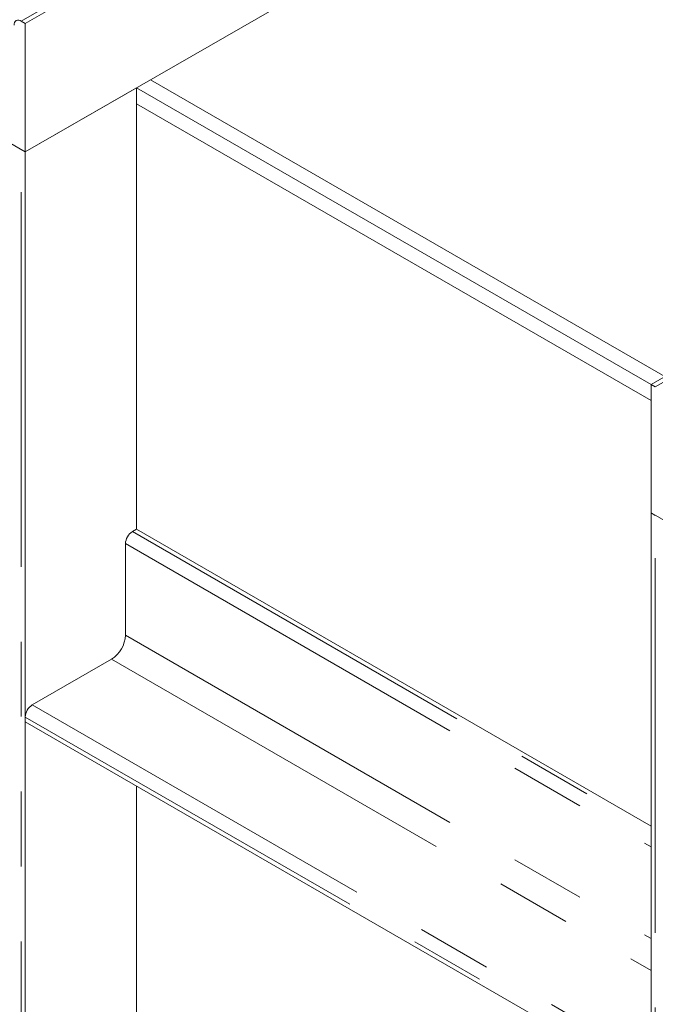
# Model space of a CAD drawing. Header units: millimetres. Extents: x 450 to 25135, y 150 to 17673.
# Tile 316 of 463: x 17752 to 18075, y 11576 to 12076. Entities that reach past the tile are written whole.
import ezdxf

# ---------------------------------------------------------------- set-up
doc = ezdxf.new("R2010")
doc.units = ezdxf.units.MM
doc.linetypes.add('SLD-Centrada-doble', pattern=[12.7, 6.35, -1.27, 1.27, -1.27, 1.27, -1.27])
doc.linetypes.add('SLD-Continua', pattern=[0])
doc.layers.add('OCULTA', color=8, linetype='SLD-Continua')

msp = doc.modelspace()

# ---------------------------------------------------------------- linework, layer by layer
at = {"layer": 'OCULTA', "linetype": 'SLD-Centrada-doble', "lineweight": 18, "ltscale": 30}
for p, q in [((17752.85, 12075.71), (18665.02, 12602.16)), ((18075.29, 11889.61), (18987.46, 12416.07)), ((17752.85, 11036.09), (17752.85, 12010.38)), ((18075.29, 10850), (18075.29, 11824.28)), ((17809.42, 11816), (18073.17, 11663.78)), ((17805.89, 11809.88), (18073.17, 11655.61)), ((17805.89, 11763.33), (18073.17, 11609.06)), ((17798.82, 11751.08), (18073.17, 11592.74)), ((17758.51, 11727.82), (18073.17, 11546.21)), ((17754.98, 11721.69), (18073.17, 11538.05))]:
    msp.add_line(p, q, dxfattribs=at)
at = {"layer": 'OCULTA', "linetype": 'SLD-Continua', "lineweight": 18, "ltscale": 30}
for p, q in [((17754.98, 12074.48), (18667.14, 12600.94)), ((18073.17, 11890.84), (18985.34, 12417.29)), ((17754.98, 12009.15), (17995.39, 12147.91)), ((17752.85, 12075.71), (17754.98, 12074.48)), ((17754.98, 12074.48), (17754.98, 12009.15)), ((17818.62, 12045.88), (18080.21, 11894.9)), ((17754.98, 12009.15), (17698.41, 12041.8)), ((17754.98, 12009.15), (17811.54, 12041.8)), ((17811.54, 11817.22), (17811.54, 12041.8)), ((17811.54, 12041.8), (18073.17, 11890.8)), ((17811.54, 12041.8), (18073.17, 11890.8)), ((17811.54, 12033.63), (18073.17, 11882.64)), ((17752.85, 12010.38), (17754.98, 12009.15)), ((17754.98, 11034.87), (17754.98, 12009.15)), ((18073.17, 11890.84), (18073.17, 11825.51)), ((18075.29, 11889.61), (18073.17, 11890.84)), ((18073.17, 11825.51), (18129.74, 11792.86)), ((18075.29, 11824.28), (18073.17, 11825.51)), ((18073.17, 10851.22), (18073.17, 11825.51)), ((17811.54, 11817.22), (17809.42, 11816)), ((17811.54, 11817.22), (18073.17, 11666.23)), ((17805.89, 11809.88), (17805.89, 11763.33)), ((17798.82, 11751.08), (17758.51, 11727.82)), ((17754.98, 11719.24), (17754.98, 11721.69)), ((17754.98, 11719.24), (18073.17, 11535.6)), ((17811.54, 11067.51), (17811.54, 11686.6))]:
    msp.add_line(p, q, dxfattribs=at)
at = {"layer": 'OCULTA', "linetype": 'SLD-Continua', "lineweight": 18, "ltscale": 900}
for centre, radius, start, end in [((17751.47, 12074.02), 2.18, 50.815, 189.2203), ((17813.56, 11809.53), 7.68, 122.6023, 177.3977), ((17790.54, 11764.03), 15.37, 302.6023, 357.3977), ((17762.65, 11721.35), 7.68, 122.6023, 177.3977)]:
    msp.add_arc(centre, radius, start, end, dxfattribs=at)

doc.saveas('drawing.dxf')
